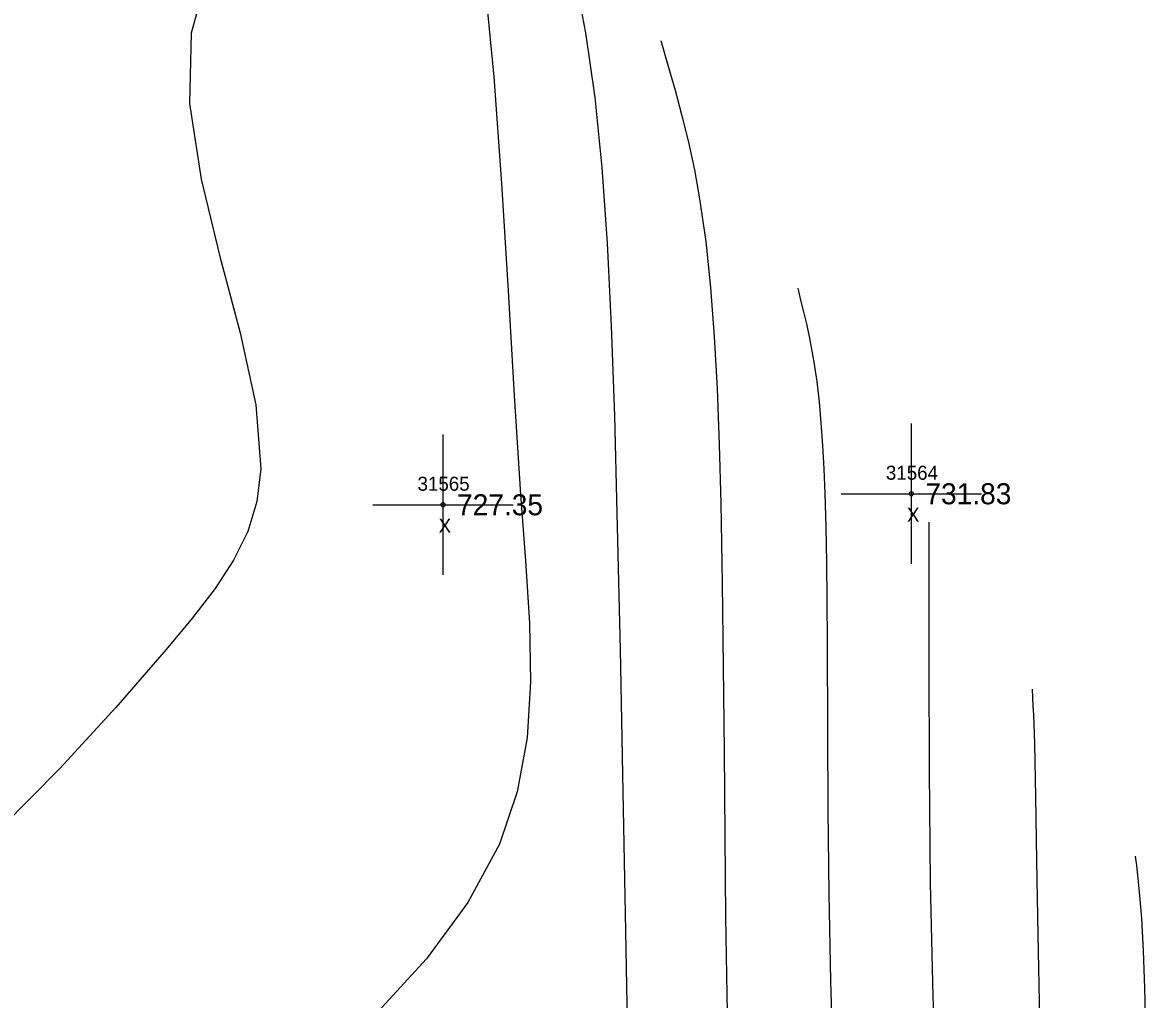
# Model space of a CAD drawing. Extents: x 1376587 to 1378239, y 1000335 to 1003031.
# Drawn here: x 1377746.5 to 1377826.6, y 1001081.8 to 1001151.5 of the extents above; entities that cross this region are included whole.
import ezdxf

# ---------------------------------------------------------------- set-up
doc = ezdxf.new("R2010")
doc.units = 0
for name, color, linetype in [('RD_DTM_Major1', 7, 'Continuous'), ('RD_DTM_Minor1', 7, 'Continuous'), ('RD_EX_Misc', 7, 'Continuous'), ('RD_EX_Misc_txCode', 7, 'Continuous'), ('RD_EX_TX_Misc_ELEV', 7, 'Continuous'), ('RD_SMD_Locator', 7, 'Continuous')]:
    doc.layers.add(name, color=color, linetype=linetype)

msp = doc.modelspace()

# ---------------------------------------------------------------- linework, layer by layer
at = {"layer": 'RD_DTM_Major1'}
msp.add_lwpolyline([(1377792.048, 1001150.23), (1377792.565, 1001148.466), (1377793.073, 1001146.682), (1377793.563, 1001144.857), (1377794.025, 1001142.972), (1377794.45, 1001141.006), (1377794.828, 1001138.939), (1377795.264, 1001135.895), (1377795.608, 1001132.621), (1377795.874, 1001129.118), (1377796.074, 1001125.384), (1377796.223, 1001121.421), (1377796.332, 1001117.229), (1377796.436, 1001111.522), (1377796.51, 1001105.576), (1377796.567, 1001099.529), (1377796.621, 1001093.522), (1377796.683, 1001087.695), (1377796.767, 1001082.187), (1377796.848, 1001078.394)], dxfattribs=at)
at = {"layer": 'RD_DTM_Minor1'}
for points in [[(1377779.436, 1001154.981), (1377780.135, 1001147.636), (1377780.69, 1001140.02), (1377781.158, 1001132.365), (1377781.594, 1001124.901), (1377782.056, 1001117.857), (1377782.414, 1001113.12), (1377782.692, 1001108.678), (1377782.766, 1001104.482), (1377782.514, 1001100.486), (1377781.812, 1001096.642), (1377780.538, 1001092.901), (1377778.301, 1001088.743), (1377775.349, 1001084.731), (1377771.86, 1001080.937)], [(1377759.552, 1001154.39), (1377758.556, 1001150.752), (1377758.431, 1001145.737), (1377759.255, 1001140.346), (1377760.604, 1001134.812), (1377762.049, 1001129.367), (1377763.166, 1001124.245), (1377763.528, 1001119.678), (1377763.242, 1001117.355), (1377762.585, 1001115.213), (1377761.583, 1001113.169), (1377760.262, 1001111.139), (1377758.648, 1001109.04), (1377756.767, 1001106.788), (1377753.175, 1001102.653), (1377749.181, 1001098.288), (1377745.037, 1001094.106)], [(1377786.098, 1001153.906), (1377786.686, 1001150.779), (1377787.347, 1001146.173), (1377787.853, 1001141.182), (1377788.235, 1001135.764), (1377788.522, 1001129.873), (1377788.743, 1001123.468), (1377788.927, 1001116.503), (1377789.148, 1001106.766), (1377789.353, 1001096.628), (1377789.539, 1001086.686), (1377789.7, 1001077.537)], [(1377801.821, 1001132.563), (1377802.031, 1001131.72), (1377802.239, 1001130.871), (1377802.441, 1001130.009), (1377802.633, 1001129.126), (1377802.813, 1001128.217), (1377802.978, 1001127.274), (1377803.177, 1001125.909), (1377803.344, 1001124.467), (1377803.482, 1001122.947), (1377803.594, 1001121.348), (1377803.684, 1001119.671), (1377803.755, 1001117.913), (1377803.822, 1001115.53), (1377803.868, 1001112.993), (1377803.897, 1001110.282), (1377803.916, 1001107.374), (1377803.945, 1001100.89), (1377803.981, 1001095.33), (1377804.049, 1001089.354), (1377804.168, 1001083.139), (1377804.356, 1001076.863)], [(1377811.183, 1001115.874), (1377811.178, 1001113.45), (1377811.177, 1001112.959), (1377811.169, 1001105.794), (1377811.193, 1001098.131), (1377811.284, 1001090.146), (1377811.474, 1001082.013), (1377811.797, 1001073.907)], [(1377818.543, 1001103.96), (1377818.603, 1001102.746), (1377818.633, 1001102.12), (1377818.661, 1001101.468), (1377818.687, 1001100.785), (1377818.712, 1001100.061), (1377818.798, 1001096.304), (1377818.868, 1001091.715), (1377818.953, 1001086.41), (1377819.082, 1001080.505)], [(1377825.902, 1001092.046), (1377825.981, 1001091.368), (1377826.06, 1001090.68), (1377826.135, 1001089.969), (1377826.208, 1001089.227), (1377826.275, 1001088.44), (1377826.337, 1001087.6), (1377826.46, 1001085.297), (1377826.555, 1001082.649), (1377826.637, 1001079.691)]]:
    msp.add_lwpolyline(points, dxfattribs=at)
at = {"layer": 'RD_EX_Misc'}
for p, q in [((1377809.932, 1001112.899), (1377809.932, 1001122.899)), ((1377776.52, 1001112.114), (1377776.52, 1001122.114)), ((1377804.932, 1001117.899), (1377814.932, 1001117.899)), ((1377771.52, 1001117.114), (1377781.52, 1001117.114))]:
    msp.add_line(p, q, dxfattribs=at)
at = {"layer": 'RD_SMD_Locator'}
for centre in [(1377809.932, 1001117.899), (1377776.52, 1001117.114)]:
    msp.add_circle(centre, 0.15, dxfattribs=at)

# ---------------------------------------------------------------- texts
at = {"layer": 'RD_EX_Misc_txCode'}
for s, p in [('31564', (1377808.113, 1001118.899)), ('31565', (1377774.701, 1001118.114)), ('X', (1377809.617, 1001115.899)), ('X', (1377776.205, 1001115.114))]:
    msp.add_text(s, height=1, dxfattribs=at).set_placement(p)
at = {"layer": 'RD_EX_TX_Misc_ELEV'}
for s, p in [('731.83', (1377810.932, 1001117.149)), ('727.35', (1377777.52, 1001116.364))]:
    msp.add_text(s, height=1.5, dxfattribs=at).set_placement(p)

doc.saveas('drawing.dxf')
